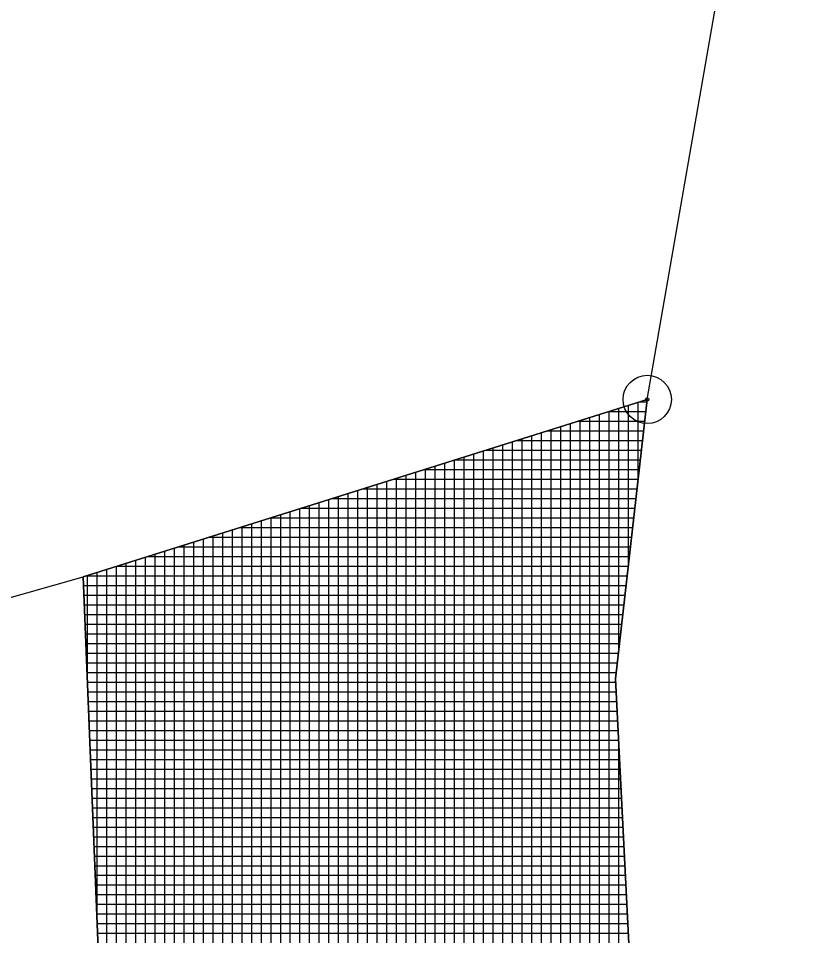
# Model space of a CAD drawing. Extents: x -565346 to -564154, y -1097386 to -1095620.
# Drawn here: x -564345.16 to -564328.86, y -1095686.76 to -1095667.77 of the extents above; entities that cross this region are included whole.
import ezdxf

# ---------------------------------------------------------------- set-up
doc = ezdxf.new("R2010")
doc.units = 0
for name, color, linetype in [('Vrstva 1', 7, 'Continuous'), ('Vrstva 13', 7, 'Continuous'), ('Vrstva 24', 7, 'Continuous'), ('Vrstva 43', 7, 'Continuous')]:
    doc.layers.add(name, color=color, linetype=linetype)

msp = doc.modelspace()

# ---------------------------------------------------------------- linework, layer by layer
at = {"layer": 'Vrstva 1'}
for p, q in [((-564343.82, -1095679.33), (-564332.14, -1095675.66)), ((-564347.78, -1095680.45), (-564343.82, -1095679.33)), ((-564338.22, -1095817.34), (-564343.82, -1095679.33))]:
    msp.add_line(p, q, dxfattribs=at)
at = {"layer": 'Vrstva 13'}
for p, q in [((-564332.14, -1095675.66), (-564329.81, -1095662.26)), ((-564332.14, -1095675.66), (-564332.8, -1095681.44)), ((-564332.8, -1095681.44), (-564330.25, -1095732.13))]:
    msp.add_line(p, q, dxfattribs=at)
at = {"layer": 'Vrstva 24'}
for radius in [0.5, 0.0327]:
    msp.add_circle((-564332.14, -1095675.66), radius, dxfattribs=at)
at = {"layer": 'Vrstva 43'}
for p, q in [((-564332.53, -1095679.075), (-564332.53, -1095675.783)), ((-564332.33, -1095677.324), (-564332.33, -1095675.72)), ((-564332.299, -1095675.71), (-564332.146, -1095675.71)), ((-564333.13, -1095698.478), (-564333.13, -1095675.971)), ((-564332.936, -1095675.91), (-564332.169, -1095675.91)), ((-564332.93, -1095698.468), (-564332.93, -1095675.908)), ((-564332.73, -1095680.827), (-564332.73, -1095675.845)), ((-564333.73, -1095698.508), (-564333.73, -1095676.16)), ((-564333.572, -1095676.11), (-564332.191, -1095676.11)), ((-564333.53, -1095698.498), (-564333.53, -1095676.097)), ((-564333.33, -1095698.488), (-564333.33, -1095676.034)), ((-564334.33, -1095851.649), (-564334.33, -1095676.348)), ((-564334.209, -1095676.31), (-564332.214, -1095676.31)), ((-564334.13, -1095856.582), (-564334.13, -1095676.285)), ((-564333.93, -1095698.518), (-564333.93, -1095676.222)), ((-564334.93, -1095836.849), (-564334.93, -1095676.537)), ((-564334.845, -1095676.51), (-564332.237, -1095676.51)), ((-564334.73, -1095841.782), (-564334.73, -1095676.474)), ((-564334.53, -1095846.715), (-564334.53, -1095676.411)), ((-564335.53, -1095822.049), (-564335.53, -1095676.725)), ((-564335.482, -1095676.71), (-564332.26, -1095676.71)), ((-564335.33, -1095826.983), (-564335.33, -1095676.662)), ((-564335.13, -1095831.916), (-564335.13, -1095676.599)), ((-564336.13, -1095807.25), (-564336.13, -1095676.914)), ((-564336.118, -1095676.91), (-564332.283, -1095676.91)), ((-564335.93, -1095812.183), (-564335.93, -1095676.851)), ((-564335.73, -1095817.116), (-564335.73, -1095676.788)), ((-564336.755, -1095677.11), (-564332.306, -1095677.11)), ((-564336.73, -1095792.45), (-564336.73, -1095677.102)), ((-564336.53, -1095797.383), (-564336.53, -1095677.039)), ((-564336.33, -1095802.317), (-564336.33, -1095676.977)), ((-564337.391, -1095677.31), (-564332.328, -1095677.31)), ((-564337.33, -1095777.651), (-564337.33, -1095677.291)), ((-564337.13, -1095782.584), (-564337.13, -1095677.228)), ((-564336.93, -1095787.517), (-564336.93, -1095677.165)), ((-564338.028, -1095677.51), (-564332.351, -1095677.51)), ((-564337.93, -1095762.851), (-564337.93, -1095677.479)), ((-564337.73, -1095767.784), (-564337.73, -1095677.416)), ((-564337.53, -1095772.718), (-564337.53, -1095677.354)), ((-564338.664, -1095677.71), (-564332.374, -1095677.71)), ((-564338.53, -1095748.052), (-564338.53, -1095677.668)), ((-564338.33, -1095752.985), (-564338.33, -1095677.605)), ((-564338.13, -1095757.918), (-564338.13, -1095677.542)), ((-564339.301, -1095677.91), (-564332.397, -1095677.91)), ((-564339.13, -1095733.252), (-564339.13, -1095677.856)), ((-564338.93, -1095738.185), (-564338.93, -1095677.794)), ((-564338.73, -1095743.118), (-564338.73, -1095677.731)), ((-564339.93, -1095722.265), (-564339.93, -1095678.108)), ((-564339.73, -1095722.257), (-564339.73, -1095678.045)), ((-564339.53, -1095723.386), (-564339.53, -1095677.982)), ((-564339.33, -1095728.319), (-564339.33, -1095677.919)), ((-564340.53, -1095722.29), (-564340.53, -1095678.296)), ((-564340.33, -1095722.282), (-564340.33, -1095678.233)), ((-564340.13, -1095722.274), (-564340.13, -1095678.171)), ((-564339.937, -1095678.11), (-564332.42, -1095678.11)), ((-564341.13, -1095722.314), (-564341.13, -1095678.485)), ((-564340.93, -1095722.306), (-564340.93, -1095678.422)), ((-564340.73, -1095722.298), (-564340.73, -1095678.359)), ((-564340.574, -1095678.31), (-564332.443, -1095678.31)), ((-564341.73, -1095722.339), (-564341.73, -1095678.673)), ((-564341.53, -1095722.33), (-564341.53, -1095678.61)), ((-564341.33, -1095722.322), (-564341.33, -1095678.548)), ((-564341.21, -1095678.51), (-564332.465, -1095678.51)), ((-564342.33, -1095715.906), (-564342.33, -1095678.862)), ((-564342.13, -1095720.816), (-564342.13, -1095678.799)), ((-564341.93, -1095722.347), (-564341.93, -1095678.736)), ((-564341.847, -1095678.71), (-564332.488, -1095678.71)), ((-564342.93, -1095701.178), (-564342.93, -1095679.05)), ((-564342.73, -1095706.087), (-564342.73, -1095678.988)), ((-564342.53, -1095710.997), (-564342.53, -1095678.925)), ((-564342.483, -1095678.91), (-564332.511, -1095678.91)), ((-564343.53, -1095686.449), (-564343.53, -1095679.239)), ((-564343.33, -1095691.358), (-564343.33, -1095679.176)), ((-564343.13, -1095696.268), (-564343.13, -1095679.113)), ((-564343.12, -1095679.11), (-564332.534, -1095679.11)), ((-564343.756, -1095679.31), (-564332.557, -1095679.31)), ((-564343.73, -1095681.539), (-564343.73, -1095679.302)), ((-564343.813, -1095679.51), (-564332.58, -1095679.51)), ((-564343.805, -1095679.71), (-564332.602, -1095679.71)), ((-564343.796, -1095679.91), (-564332.625, -1095679.91)), ((-564343.788, -1095680.11), (-564332.648, -1095680.11)), ((-564343.78, -1095680.31), (-564332.671, -1095680.31)), ((-564343.772, -1095680.51), (-564332.694, -1095680.51)), ((-564343.764, -1095680.71), (-564332.717, -1095680.71)), ((-564343.756, -1095680.91), (-564332.739, -1095680.91)), ((-564343.747, -1095681.11), (-564332.762, -1095681.11)), ((-564343.739, -1095681.31), (-564332.785, -1095681.31)), ((-564343.731, -1095681.51), (-564332.796, -1095681.51)), ((-564343.723, -1095681.71), (-564332.786, -1095681.71)), ((-564343.715, -1095681.91), (-564332.776, -1095681.91)), ((-564343.707, -1095682.11), (-564332.766, -1095682.11)), ((-564343.699, -1095682.31), (-564332.756, -1095682.31)), ((-564343.69, -1095682.51), (-564332.746, -1095682.51)), ((-564343.682, -1095682.71), (-564332.736, -1095682.71)), ((-564332.73, -1095698.458), (-564332.73, -1095682.831)), ((-564343.674, -1095682.91), (-564332.726, -1095682.91)), ((-564343.666, -1095683.11), (-564332.716, -1095683.11)), ((-564343.658, -1095683.31), (-564332.706, -1095683.31)), ((-564343.65, -1095683.51), (-564332.696, -1095683.51)), ((-564343.642, -1095683.71), (-564332.686, -1095683.71)), ((-564343.633, -1095683.91), (-564332.676, -1095683.91)), ((-564343.625, -1095684.11), (-564332.666, -1095684.11)), ((-564343.617, -1095684.31), (-564332.656, -1095684.31)), ((-564343.609, -1095684.51), (-564332.646, -1095684.51)), ((-564343.601, -1095684.71), (-564332.635, -1095684.71)), ((-564343.593, -1095684.91), (-564332.625, -1095684.91)), ((-564343.585, -1095685.11), (-564332.615, -1095685.11)), ((-564343.576, -1095685.31), (-564332.605, -1095685.31)), ((-564343.568, -1095685.51), (-564332.595, -1095685.51)), ((-564343.56, -1095685.71), (-564332.585, -1095685.71)), ((-564343.552, -1095685.91), (-564332.575, -1095685.91)), ((-564343.544, -1095686.11), (-564332.565, -1095686.11)), ((-564343.536, -1095686.31), (-564332.555, -1095686.31)), ((-564343.528, -1095686.51), (-564332.545, -1095686.51)), ((-564343.519, -1095686.71), (-564332.535, -1095686.71))]:
    msp.add_line(p, q, dxfattribs=at)
msp.add_lwpolyline([(-564328.86, -1095798.5), (-564329.554, -1095765.383), (-564331.552, -1095765.483), (-564332.25, -1095732.172), (-564333.943, -1095698.519), (-564331.946, -1095698.419), (-564332.8, -1095681.44), (-564332.14, -1095675.66), (-564343.82, -1095679.33), (-564342.067, -1095722.352), (-564339.576, -1095722.251), (-564332.487, -1095897.108)], dxfattribs=at)

doc.saveas('drawing.dxf')
